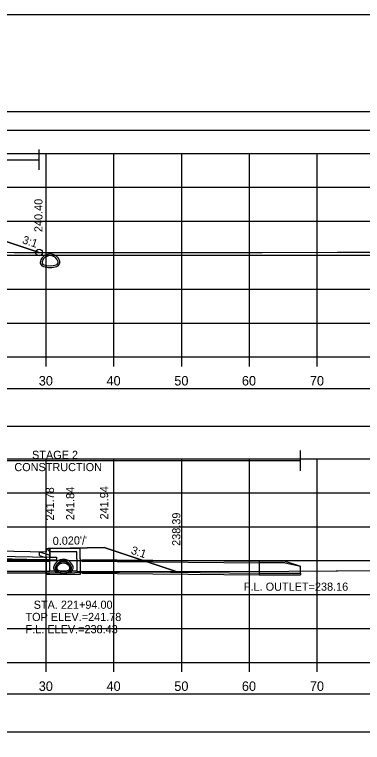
# Model space of a CAD drawing. Extents: x 1369627 to 1374022, y 380035 to 398173.
# Drawn here: x 1372123.9 to 1372175.2, y 385047.7 to 385155 of the extents above; entities that cross this region are included whole.
import ezdxf

# ---------------------------------------------------------------- set-up
doc = ezdxf.new("R2010")
doc.units = 0
for name, color, linetype in [('Default', 7, 'Continuous'), ('R_Alt Surface', 7, 'Continuous'), ('R_Axis', 7, 'Continuous'), ('R_Axis Annot', 7, 'Continuous'), ('R_Border', 7, 'Continuous'), ('R_Border Notes', 7, 'Continuous'), ('R_Draft', 7, 'Continuous'), ('R_Exist Surface', 7, 'Continuous'), ('R_Fin Surface', 7, 'Continuous'), ('R_Grid', 7, 'Continuous'), ('R_MOT', 7, 'Continuous'), ('R_No Plot', 7, 'Continuous'), ('R_Water', 7, 'Continuous'), ('R_Water Annot', 7, 'Continuous'), ('R_Xsect Elev', 7, 'Continuous'), ('R_Xsect Slope', 7, 'Continuous'), ('T_Vehicle Path Rt', 7, 'Continuous')]:
    doc.layers.add(name, color=color, linetype=linetype)

msp = doc.modelspace()

# ---------------------------------------------------------------- linework, layer by layer
at = {"layer": 'Default'}
for points in [[(1371948.53, 385137.95), (1372248.53, 385137.95), (1372248.53, 385140.66), (1371948.53, 385140.66)], [(1371948.53, 385094.34), (1372248.53, 385094.34), (1372248.53, 385099.86), (1371948.53, 385099.86)], [(1371948.53, 385049.32), (1372248.53, 385049.32), (1372248.53, 385054.84), (1371948.53, 385054.84)]]:
    msp.add_lwpolyline(points, close=True, dxfattribs=at)
at = {"layer": 'R_Alt Surface'}
for p, q in [((1372129.07, 385075.05), (1372129.08, 385076.31)), ((1372130.07, 385074.61), (1372109.46, 385075.02)), ((1372112.53, 385075.38), (1372129.07, 385075.05)), ((1372129.07, 385075.05), (1372130.07, 385075.03)), ((1372130.07, 385075.03), (1372130.07, 385074.61))]:
    msp.add_line(p, q, dxfattribs=at)
at = {"layer": 'R_Axis'}
for p, q in [((1371948.53, 385104.53), (1372248.53, 385104.53)), ((1372128.53, 385103.13), (1372128.53, 385104.53)), ((1372138.53, 385103.13), (1372138.53, 385104.53)), ((1372148.53, 385103.13), (1372148.53, 385104.53)), ((1372158.53, 385103.13), (1372158.53, 385104.53)), ((1372168.53, 385103.13), (1372168.53, 385104.53)), ((1371948.53, 385059.53), (1372248.53, 385059.53)), ((1372128.53, 385058.13), (1372128.53, 385059.53)), ((1372138.53, 385058.13), (1372138.53, 385059.53)), ((1372148.53, 385058.13), (1372148.53, 385059.53)), ((1372158.53, 385058.13), (1372158.53, 385059.53)), ((1372168.53, 385058.13), (1372168.53, 385059.53))]:
    msp.add_line(p, q, dxfattribs=at)
at = {"layer": 'R_Border'}
msp.add_line((1371940.53, 385154.98), (1372256.71, 385154.98), dxfattribs=at)
at = {"layer": 'R_Draft'}
for p, q in [((1372159.96, 385074.44), (1372159.96, 385074.19)), ((1372163.8, 385074.44), (1372159.96, 385074.44)), ((1372159.96, 385074.19), (1372159.96, 385072.69)), ((1372163.8, 385074.19), (1372159.96, 385074.19)), ((1372163.8, 385074.44), (1372166.05, 385073.69)), ((1372163.8, 385074.19), (1372166.05, 385073.69)), ((1372166.05, 385072.69), (1372166.05, 385073.69)), ((1372159.96, 385072.69), (1372159.96, 385072.44)), ((1372159.96, 385072.69), (1372166.05, 385072.69)), ((1372159.96, 385072.44), (1372166.05, 385072.44)), ((1372166.05, 385072.69), (1372166.05, 385072.44))]:
    msp.add_line(p, q, dxfattribs=at)
at = {"layer": 'R_Exist Surface'}
for points in [[(1372123.79, 385119.95), (1372125.5, 385119.93), (1372133.55, 385119.92), (1372145.02, 385119.93), (1372146.2, 385119.93), (1372157.34, 385119.94), (1372158.84, 385119.95), (1372160.42, 385119.95), (1372171.49, 385119.96), (1372173.4, 385119.96), (1372184.13, 385119.97)], [(1372122, 385072.74), (1372127.32, 385072.74), (1372132.74, 385072.77), (1372146.01, 385072.89), (1372146.47, 385072.92), (1372147.58, 385072.92), (1372164.34, 385072.99), (1372171.31, 385073.02), (1372171.55, 385073.03), (1372195.07, 385073.16)]]:
    msp.add_lwpolyline(points, dxfattribs=at)
at = {"layer": 'R_Fin Surface'}
for p, q in [((1372112.53, 385076.13), (1372128.57, 385075.81)), ((1372128.57, 385075.81), (1372128.58, 385076.31)), ((1372128.58, 385076.31), (1372129.08, 385076.31)), ((1372129.08, 385076.31), (1372132.08, 385076.37)), ((1372132.08, 385076.37), (1372137.08, 385076.47)), ((1372137.08, 385076.47), (1372147.73, 385072.92))]:
    msp.add_line(p, q, dxfattribs=at)
msp.add_lwpolyline([(1372068.94, 385119.72), (1372075.02, 385121.75), (1372080.02, 385121.65), (1372083.02, 385121.59), (1372083.52, 385121.59), (1372083.53, 385121.09), (1372084.53, 385121.11), (1372086.53, 385121.15), (1372098.53, 385121.39), (1372110.53, 385121.15), (1372112.53, 385121.11), (1372113.53, 385121.09), (1372113.54, 385121.59), (1372114.04, 385121.59), (1372117.04, 385121.65), (1372122.04, 385121.75), (1372127.49, 385119.93)], dxfattribs=at)
at = {"layer": 'R_Grid'}
for p, q in [((1371948.53, 385134.53), (1372248.53, 385134.53)), ((1372128.53, 385104.53), (1372128.53, 385134.53)), ((1372138.53, 385104.53), (1372138.53, 385134.53)), ((1372148.53, 385104.53), (1372148.53, 385134.53)), ((1372158.53, 385104.53), (1372158.53, 385134.53)), ((1372168.53, 385104.53), (1372168.53, 385134.53)), ((1371948.53, 385129.53), (1372248.53, 385129.53)), ((1371948.53, 385124.53), (1372248.53, 385124.53)), ((1371948.53, 385119.53), (1372248.53, 385119.53)), ((1371948.53, 385114.53), (1372248.53, 385114.53)), ((1371948.53, 385109.53), (1372248.53, 385109.53)), ((1371948.53, 385104.53), (1372248.53, 385104.53)), ((1371948.53, 385089.53), (1372248.53, 385089.53)), ((1372128.53, 385059.53), (1372128.53, 385089.53)), ((1372138.53, 385059.53), (1372138.53, 385089.53)), ((1372148.53, 385059.53), (1372148.53, 385089.53)), ((1372158.53, 385059.53), (1372158.53, 385089.53)), ((1372168.53, 385059.53), (1372168.53, 385089.53)), ((1371948.53, 385084.53), (1372248.53, 385084.53)), ((1371948.53, 385079.53), (1372248.53, 385079.53)), ((1371948.53, 385074.53), (1372248.53, 385074.53)), ((1371948.53, 385069.53), (1372248.53, 385069.53)), ((1371948.53, 385064.53), (1372248.53, 385064.53)), ((1371948.53, 385059.53), (1372248.53, 385059.53))]:
    msp.add_line(p, q, dxfattribs=at)
at = {"layer": 'R_MOT'}
for p, q in [((1372127.49, 385132.09), (1372127.49, 385135.09)), ((1372068.94, 385133.59), (1372127.49, 385133.59)), ((1372166.05, 385087.76), (1372166.05, 385090.76)), ((1372032.57, 385089.26), (1372166.05, 385089.26))]:
    msp.add_line(p, q, dxfattribs=at)
at = {"layer": 'R_No Plot'}
for p, q in [((1372074.59, 385074.76), (1372129.07, 385074.71)), ((1372133.79, 385074.7), (1372159.96, 385074.44)), ((1372074.59, 385072.76), (1372129.07, 385072.71)), ((1372133.79, 385072.7), (1372159.96, 385072.44))]:
    msp.add_line(p, q, dxfattribs=at)
msp.add_lwpolyline([(1372174.45, 385154.98), (1372194.07, 385154.98), (1372194.07, 385145.1), (1372210.18, 385145.1), (1372233.38, 385145.1), (1372233.38, 385112.43), (1372256.59, 385112.43), (1372256.71, 384949.52), (1371940.53, 384949.52), (1371940.53, 385154.98)], close=True, dxfattribs=at)
msp.add_circle((1372127.49, 385119.93), 0.5, dxfattribs=at)
at = {"layer": 'R_Water'}
for p, q in [((1372128.73, 385076.15), (1372128.82, 385076.31)), ((1372128.73, 385076.15), (1372129.07, 385075.81)), ((1372133.57, 385076.31), (1372128.82, 385076.31)), ((1372133.57, 385074.81), (1372133.57, 385076.31)), ((1372127.57, 385075.83), (1372129.07, 385075.31)), ((1372127.57, 385075.3), (1372128.57, 385074.96)), ((1372128.57, 385074.81), (1372128.57, 385074.96)), ((1372133.07, 385075.81), (1372129.07, 385075.81)), ((1372129.07, 385074.81), (1372129.07, 385075.31)), ((1372133.07, 385074.81), (1372133.07, 385075.81)), ((1372074.59, 385074.51), (1372129.07, 385074.46)), ((1372133.79, 385074.45), (1372159.96, 385074.19)), ((1372074.59, 385073.01), (1372129.07, 385072.96)), ((1372133.07, 385072.96), (1372147.73, 385072.92)), ((1372133.79, 385072.95), (1372159.96, 385072.69))]:
    msp.add_line(p, q, dxfattribs=at)
for points in [[(1372127.57, 385075.3), (1372127.57, 385075.83)], [(1372133.57, 385074.81), (1372133.57, 385072.46), (1372131.07, 385072.46), (1372128.57, 385072.46), (1372128.57, 385074.81)], [(1372133.07, 385074.81), (1372133.07, 385072.96), (1372131.07, 385072.96), (1372129.07, 385072.96), (1372129.07, 385074.81)]]:
    msp.add_lwpolyline(points, dxfattribs=at)
for centre, radius, start, end in [((1372129.11, 385118.24), 1.48, 15.5772, 164.4228), ((1372129.11, 385118.24), 1.23, 15.5772, 164.4228), ((1372128.3, 385118.47), 0.635, 164.4228, 254.3087), ((1372128.3, 385118.47), 0.385, 164.4228, 254.3087), ((1372129.11, 385121.36), 3.64, 254.3087, 285.6913), ((1372129.11, 385121.36), 3.39, 254.3087, 285.6913), ((1372129.92, 385118.47), 0.385, 285.6913, 15.5772), ((1372129.92, 385118.47), 0.635, 285.6913, 15.5772), ((1372131.07, 385073.23), 1.48, 15.5772, 164.4228), ((1372131.07, 385073.23), 1.23, 15.5772, 164.4228), ((1372130.55, 385073.47), 0.646, 136.3515, 253.9529), ((1372131.07, 385072.98), 1.35, 43.6485, 136.3515), ((1372131.07, 385072.98), 1.15, 43.6485, 136.3515), ((1372131.58, 385073.47), 0.646, 286.0471, 43.6485), ((1372130.25, 385073.46), 0.635, 164.4228, 254.3087), ((1372130.25, 385073.46), 0.385, 164.4228, 254.3087), ((1372131.07, 385076.35), 3.64, 254.3087, 285.6913), ((1372130.55, 385073.47), 0.438, 136.3515, 253.9529), ((1372131.07, 385076.35), 3.39, 254.3087, 285.6913), ((1372131.07, 385075.25), 2.5, 253.9529, 286.0471), ((1372131.07, 385075.25), 2.29, 253.9529, 286.0471), ((1372131.58, 385073.47), 0.438, 286.0471, 43.6485), ((1372131.88, 385073.46), 0.385, 285.6913, 15.5772), ((1372131.88, 385073.46), 0.635, 285.6913, 15.5772)]:
    msp.add_arc(centre, radius, start, end, dxfattribs=at)
at = {"layer": 'T_Vehicle Path Rt'}
for p, q in [((1372129.08, 385076.31), (1372129.07, 385075.05)), ((1372132.08, 385076.37), (1372129.08, 385076.31)), ((1372137.08, 385076.47), (1372132.08, 385076.37)), ((1372147.73, 385072.92), (1372137.08, 385076.47)), ((1372129.07, 385075.05), (1372130.07, 385075.03)), ((1372130.07, 385075.03), (1372130.07, 385074.61)), ((1372130.07, 385074.61), (1372117.44, 385074.86))]:
    msp.add_line(p, q, dxfattribs=at)
for points in [[(1372127.49, 385119.93), (1372122.04, 385121.75), (1372117.04, 385121.65), (1372114.04, 385121.59)], [(1372118.76, 385119.96), (1372123.79, 385119.95), (1372125.5, 385119.93), (1372127.49, 385119.93)], [(1372117.7, 385074.79), (1372117.77, 385074.73), (1372120.68, 385073.19), (1372121.12, 385073), (1372121.3, 385072.81), (1372122, 385072.74), (1372127.32, 385072.74), (1372132.74, 385072.77), (1372146.01, 385072.89), (1372146.47, 385072.92), (1372147.58, 385072.92), (1372147.73, 385072.92)]]:
    msp.add_lwpolyline(points, dxfattribs=at)

# ---------------------------------------------------------------- texts
at = {"layer": 'R_Axis Annot'}
for s, p in [('30', (1372127.44, 385100.33)), ('40', (1372137.44, 385100.33)), ('50', (1372147.44, 385100.33)), ('60', (1372157.41, 385100.33)), ('70', (1372167.44, 385100.33)), ('30', (1372127.44, 385055.33)), ('40', (1372137.44, 385055.33)), ('50', (1372147.44, 385055.33)), ('60', (1372157.41, 385055.33)), ('70', (1372167.44, 385055.33))]:
    msp.add_text(s, height=1.4, dxfattribs=at).set_placement(p)
at = {"layer": 'R_Border Notes'}
msp.add_text('F.L. OUTLET=238.16', height=1.2, dxfattribs=at).set_placement((1372157.71, 385070.09))
at = {"layer": 'R_MOT'}
for s, p in [('STAGE 2', (1372126.45, 385089.51)), ('CONSTRUCTION', (1372123.84, 385087.71))]:
    msp.add_text(s, height=1.2, dxfattribs=at).set_placement(p)
at = {"layer": 'R_Water Annot'}
for s, p in [('STA. 221+94.00', (1372126.69, 385067.43)), ('TOP ELEV.=241.78', (1372125.48, 385065.63)), ('F.L. ELEV.=238.43', (1372125.49, 385063.83))]:
    msp.add_text(s, height=1.2, dxfattribs=at).set_placement(p)
at = {"layer": 'R_Xsect Elev'}
for s, p in [('240.40', (1372127.99, 385122.93)), ('241.78', (1372129.68, 385080.43)), ('241.84', (1372132.68, 385080.49)), ('241.94', (1372137.68, 385080.59)), ('238.39', (1372148.33, 385076.7))]:
    msp.add_text(s, height=1.2, rotation=90, dxfattribs=at).set_placement(p)
at = {"layer": 'R_Xsect Slope'}
for s, rotation, p in [('3:1', 341.5668, (1372124.92, 385121.31)), ("0.020'/'", 1.1458, (1372129.51, 385076.83)), ('3:1', 341.5668, (1372140.96, 385075.57))]:
    msp.add_text(s, height=1.2, rotation=rotation, dxfattribs=at).set_placement(p)

doc.saveas('drawing.dxf')
